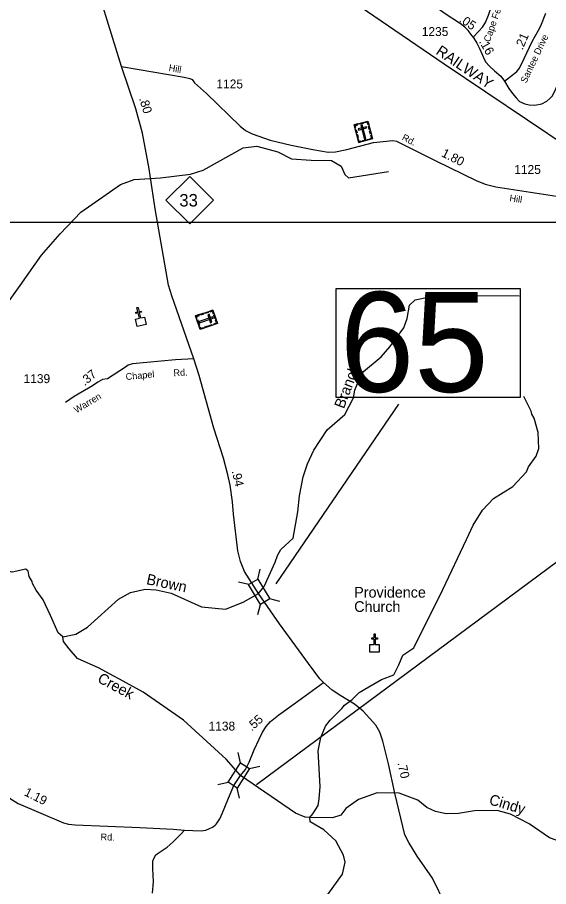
# Model space of a CAD drawing. Extents: x 2532689 to 2764727, y 536648 to 732970.
# Drawn here: x 2571979 to 2579417, y 627049 to 639225 of the extents above; entities that cross this region are included whole.
import ezdxf

# ---------------------------------------------------------------- set-up
doc = ezdxf.new("R2010")
doc.units = 0
for name, color, linetype in [('Exist Cultural Cemetery CELL', 7, 'Continuous'), ('Exist Cultural Church CELL', 7, 'Continuous'), ('Exist Cultural Church Label', 7, 'Continuous'), ('Exist Hydrographic Creek Single Shore', 7, 'Continuous'), ('Exist Hydrographic Creek Single Shore Label', 7, 'Continuous'), ('Exist Railroad Mainline', 7, 'Continuous'), ('Exist Railroad Mainline Label', 7, 'Continuous'), ('Exist Road Primary Interstate Shield CELL', 7, 'Continuous'), ('Exist Road Primary NC Attributed', 7, 'Continuous'), ('Exist Road Primary NC Mileage Hundredths English Label', 7, 'Continuous'), ('Exist Road Primary NC Service Mileage Hundredths English Label', 7, 'Continuous'), ('Exist Road Primary NC Shield CELL', 7, 'Continuous'), ('Exist Road Primary NC Shield Number Label', 7, 'Continuous'), ('Exist Road Primary NC Structure Standard Bridge CELL', 7, 'Continuous'), ('Exist Road Primary NC Structure Standard Bridge Number Label', 7, 'Continuous'), ('Exist Road Secondary Mileage Hundredths English Label', 7, 'Continuous'), ('Exist Road Secondary Structure Standard Bridge CELL', 7, 'Continuous'), ('Exist Road Secondary Structure Standard Bridge Number Label', 7, 'Continuous'), ('Exist Road Secondary Type 51 Attributed', 7, 'Continuous'), ('Exist Road Secondary Type 51 Label', 7, 'Continuous'), ('Exist Road Secondary Type 51 Number Label', 7, 'Continuous'), ('Map Preparation Inset Cut Line', 7, 'Continuous')]:
    doc.layers.add(name, color=color, linetype=linetype)

# ---------------------------------------------------------------- blocks, each defined once
blk = doc.blocks.new('Exist Cultural Church')
at = {"layer": 'Exist Road Primary Interstate Shield CELL'}
blk.add_lwpolyline([(-65, 27), (-8, 27), (-8, 103), (-40, 103), (-40, 119), (-8, 119), (-8, 179), (8, 179), (8, 119), (40, 119), (40, 103), (8, 103), (8, 27), (65, 27), (65, -80), (-65, -80)], close=True, dxfattribs=at)

msp = doc.modelspace()

# ---------------------------------------------------------------- linework, layer by layer
at = {"layer": 'Exist Cultural Cemetery CELL'}
for points in [[(2576694, 637720), (2576887, 637770), (2576951, 637523), (2576758, 637473)], [(2576898, 637728), (2576887, 637725), (2576879, 637756), (2576839, 637746), (2576837, 637757), (2576887, 637770)], [(2576705, 637678), (2576716, 637681), (2576708, 637712), (2576747, 637722), (2576744, 637733), (2576694, 637720)], [(2576724, 637606), (2576713, 637648), (2576724, 637651), (2576735, 637609)], [(2576751, 637664), (2576755, 637646), (2576869, 637676), (2576865, 637694)], [(2576766, 637738), (2576816, 637751), (2576819, 637740), (2576769, 637727)], [(2576807, 637719), (2576789, 637714), (2576840, 637518), (2576858, 637523)], [(2576905, 637654), (2576894, 637696), (2576905, 637699), (2576916, 637657)], [(2576740, 637541), (2576730, 637583), (2576741, 637586), (2576751, 637544)], [(2576790, 637482), (2576787, 637493), (2576766, 637487), (2576756, 637526), (2576745, 637524), (2576758, 637473)], [(2576922, 637590), (2576911, 637632), (2576922, 637635), (2576933, 637593)], [(2576919, 637515), (2576916, 637526), (2576937, 637532), (2576927, 637571), (2576938, 637574), (2576951, 637523)], [(2576811, 637499), (2576893, 637520), (2576896, 637509), (2576814, 637488)], [(2574715, 635126), (2574779, 634938), (2574538, 634855), (2574474, 635044)], [(2574604, 635088), (2574645, 635102), (2574648, 635091), (2574607, 635077)], [(2574674, 635112), (2574678, 635101), (2574708, 635112), (2574721, 635073), (2574732, 635077), (2574715, 635126)], [(2574485, 635013), (2574496, 635016), (2574489, 635037), (2574527, 635050), (2574523, 635061), (2574474, 635044)], [(2574503, 634993), (2574531, 634913), (2574520, 634909), (2574493, 634989)], [(2574722, 635014), (2574716, 635031), (2574525, 634966), (2574531, 634948)], [(2574540, 635066), (2574581, 635080), (2574585, 635070), (2574544, 635056)], [(2574664, 635066), (2574646, 635059), (2574684, 634948), (2574702, 634954)], [(2574739, 635056), (2574756, 635007), (2574745, 635003), (2574728, 635052)], [(2574738, 634924), (2574735, 634934), (2574765, 634945), (2574752, 634983), (2574763, 634987), (2574779, 634938)], [(2574528, 634887), (2574539, 634890), (2574546, 634870), (2574584, 634883), (2574588, 634872), (2574538, 634855)], [(2574603, 634890), (2574644, 634904), (2574648, 634893), (2574607, 634879)], [(2574665, 634911), (2574706, 634925), (2574710, 634914), (2574669, 634900)]]:
    msp.add_lwpolyline(points, close=True, dxfattribs=at)
at = {"layer": 'Exist Hydrographic Creek Single Shore'}
for points in [[(2571719, 635057), (2572019, 635470), (2572319, 635892), (2572580, 636192), (2572866, 636496), (2573425, 636883), (2573615, 636953), (2573981, 636977), (2574405, 637027), (2574579, 637087), (2575140, 637399), (2575331, 637419), (2575624, 637343), (2575818, 637245), (2576094, 637227), (2576378, 637222), (2576512, 637142), (2576565, 637026), (2576615, 636979), (2577173, 637064)], [(2572616, 630550), (2572799, 630587), (2572963, 630682), (2573397, 631074), (2573563, 631169), (2573769, 631214), (2573920, 631206), (2574130, 631162), (2574557, 630970), (2574892, 630934), (2575142, 631035), (2575355, 631153), (2575436, 631252), (2575587, 631593), (2575620, 631686), (2575667, 631770), (2575839, 631928), (2575907, 632298), (2575927, 632522), (2575981, 632790), (2576043, 632973), (2576131, 633161), (2576317, 633447), (2576563, 633661), (2576684, 633895), (2576706, 634005), (2576787, 634215), (2576827, 634266), (2577072, 634469), (2577195, 634612), (2577389, 634876), (2577437, 635009), (2577468, 635194), (2577549, 635270), (2577731, 635307), (2577899, 635287), (2578364, 635329), (2579006, 635326)], [(2576075, 628017), (2576115, 628068), (2576188, 628186), (2576203, 628278), (2576216, 628453), (2576189, 628951), (2576228, 629136), (2576291, 629296), (2576356, 629381), (2576520, 629542), (2576558, 629592), (2576668, 629668), (2576765, 629768), (2576898, 629847), (2577077, 629950), (2577249, 630017), (2577318, 630158), (2577376, 630291), (2577528, 630394), (2577937, 631211), (2578265, 631911), (2578361, 632112), (2578490, 632324), (2578646, 632484), (2578916, 632656), (2579105, 632861), (2579136, 632928), (2579241, 633080), (2579282, 633186), (2579269, 633412), (2579215, 633610), (2579181, 633668), (2579172, 633710), (2579068, 633916)], [(2572616, 630550), (2572548, 630606), (2572443, 630845), (2572339, 631067), (2572244, 631201), (2572193, 631297), (2572184, 631323), (2572142, 631391), (2572132, 631466), (2572097, 631497), (2571906, 631453), (2571857, 631468), (2571781, 631475)], [(2576075, 628017), (2576008, 628024), (2575873, 628078), (2575103, 628608), (2574900, 628836), (2574305, 629383), (2573740, 629771), (2573410, 629955), (2573319, 630004), (2573125, 630107), (2572823, 630246), (2572703, 630382), (2572625, 630481), (2572616, 630550)], [(2580337, 627809), (2580204, 627780), (2579939, 627684), (2579615, 627668), (2579430, 627732), (2579143, 627928), (2578882, 628062), (2578698, 628117), (2578381, 628110), (2578157, 628075), (2577982, 628071), (2577831, 628101), (2577714, 628156), (2577587, 628262), (2577326, 628357), (2577018, 628361), (2576753, 628271), (2576579, 628143), (2576506, 628051), (2576391, 628013), (2576075, 628017)], [(2576264, 626853), (2576532, 627225), (2576570, 627394), (2576543, 627491), (2576439, 627690), (2576270, 627844), (2576076, 627958), (2576075, 628017)]]:
    msp.add_lwpolyline(points, dxfattribs=at)
at = {"layer": 'Exist Railroad Mainline'}
msp.add_lwpolyline([(2572526, 642282), (2573440, 641662), (2577953, 638576), (2579704, 637399), (2582102, 635741), (2582439, 635518), (2583142, 635028), (2583470, 634748), (2583589, 634603), (2583694, 634447), (2585803, 630027), (2588116, 625046), (2589600, 621905), (2590595, 619826), (2591962, 616897), (2592296, 616165), (2592491, 615705), (2592551, 615536), (2592632, 615244), (2592711, 614781), (2592925, 613761), (2593410, 611304), (2593933, 608794)], dxfattribs=at)
at = {"layer": 'Exist Road Primary NC Attributed'}
for points in [[(2573437, 638536), (2572837, 640490), (2572728, 640851), (2572398, 641840)], [(2574449, 634444), (2574140, 635324), (2574095, 635475), (2573908, 636543), (2573825, 637103), (2573733, 637602), (2573639, 637946), (2573437, 638536)], [(2576264, 629907), (2576212, 629962), (2576054, 630175), (2575651, 630730), (2575355, 631153), (2575157, 631463), (2575102, 631605), (2575064, 631753), (2575006, 632264), (2574993, 632440), (2574960, 632671), (2574927, 632819), (2574863, 633050), (2574730, 633469), (2574526, 634209), (2574449, 634444)], [(2577265, 628358), (2577173, 628768), (2577094, 629085), (2577052, 629212), (2576998, 629311), (2576820, 629507), (2576698, 629605), (2576509, 629720), (2576386, 629803), (2576264, 629907)], [(2577973, 626792), (2577792, 627167), (2577578, 627474), (2577462, 627666), (2577404, 627775), (2577265, 628358)]]:
    msp.add_lwpolyline(points, dxfattribs=at)
at = {"layer": 'Exist Road Primary NC Shield CELL'}
msp.add_lwpolyline([(2574059, 636665), (2574392, 636998), (2574725, 636665), (2574392, 636332)], close=True, dxfattribs=at)
at = {"layer": 'Exist Road Primary NC Structure Standard Bridge CELL'}
for p, q in [((2575344, 631356), (2575380, 631498)), ((2575218, 631280), (2575075, 631316)), ((2575654, 631044), (2575512, 631080)), ((2575347, 630860), (2575383, 631003))]:
    msp.add_line(p, q, dxfattribs=at)
msp.add_lwpolyline([(2575383, 631003), (2575217, 631280), (2575346, 631357), (2575512, 631080)], close=True, dxfattribs=at)
at = {"layer": 'Exist Road Primary NC Structure Standard Bridge Number Label'}
msp.add_line((2575603, 631290), (2577321, 633808), dxfattribs=at)
msp.add_lwpolyline([(2576444, 635429), (2579020, 635429), (2579020, 633900), (2576444, 633900)], close=True, dxfattribs=at)
at = {"layer": 'Exist Road Secondary Structure Standard Bridge CELL'}
for p, q in [((2575104, 628782), (2575072, 628926)), ((2575228, 628703), (2575372, 628735)), ((2574787, 628479), (2574930, 628511)), ((2575089, 628286), (2575057, 628430))]:
    msp.add_line(p, q, dxfattribs=at)
msp.add_lwpolyline([(2574930, 628511), (2575103, 628783), (2575230, 628702), (2575057, 628430)], close=True, dxfattribs=at)
at = {"layer": 'Exist Road Secondary Structure Standard Bridge Number Label'}
msp.add_line((2575325, 628481), (2580756, 632509), dxfattribs=at)
at = {"layer": 'Exist Road Secondary Type 51 Attributed'}
for points in [[(2578360, 638950), (2578442, 639030), (2578492, 639088), (2578533, 639151), (2578576, 639258), (2578641, 639452), (2578714, 639662), (2578768, 639853)], [(2578177, 639137), (2578167, 639145), (2577970, 639277), (2577759, 639426)], [(2578798, 638333), (2578861, 638231), (2578913, 638161), (2578964, 638096), (2579007, 638045), (2579084, 638015), (2579146, 638000), (2579222, 637996), (2579323, 638014), (2579391, 638052), (2579433, 638088), (2579469, 638126), (2579566, 638321), (2579753, 638734), (2579838, 638902), (2579879, 638983), (2579937, 639059), (2580079, 639203), (2580337, 639457)], [(2578798, 638333), (2578923, 638431), (2578974, 638467), (2579007, 638515), (2579073, 638650), (2579186, 638888), (2579272, 639036), (2579308, 639105), (2579376, 639286)], [(2578360, 638950), (2578291, 639042), (2578242, 639089), (2578177, 639137)], [(2578360, 638950), (2578414, 638864), (2578451, 638789), (2578491, 638698), (2578515, 638642), (2578540, 638596), (2578584, 638545), (2578661, 638476), (2578746, 638400), (2578798, 638333)], [(2573437, 638536), (2574316, 638387), (2574392, 638369), (2574425, 638353), (2574458, 638306), (2574629, 638157), (2575100, 637703), (2575171, 637642), (2575266, 637592), (2575520, 637505), (2575811, 637434), (2576116, 637374), (2576329, 637339), (2576433, 637340), (2576592, 637376), (2576964, 637473), (2577237, 637500), (2577286, 637491), (2577837, 637216), (2578403, 636939), (2578528, 636889), (2578680, 636851), (2579525, 636721)], [(2574449, 634444), (2574193, 634430), (2573589, 634373), (2573529, 634354), (2573493, 634327), (2573239, 634164), (2573173, 634152), (2573104, 634113), (2573029, 634064), (2572776, 633913), (2572655, 633832)], [(2575103, 628608), (2575171, 628690), (2575226, 628792), (2575295, 628965), (2575364, 629116), (2575410, 629212), (2575460, 629293), (2575524, 629363), (2575639, 629456), (2575854, 629610), (2576264, 629907)], [(2571502, 628605), (2571894, 628273), (2571989, 628215), (2572623, 627943), (2572695, 627925), (2572787, 627915), (2573693, 627876), (2574160, 627854), (2574318, 627841)], [(2574318, 627841), (2574551, 627832), (2574616, 627839), (2574671, 627862), (2574712, 627882), (2574747, 627910), (2574764, 627924), (2574778, 627943), (2574814, 627997), (2574852, 628081), (2574935, 628289), (2575008, 628466), (2575103, 628608)], [(2573870, 626958), (2573883, 627115), (2573876, 627301), (2573877, 627407), (2573891, 627441), (2573918, 627495), (2573934, 627509), (2574004, 627555), (2574074, 627603), (2574159, 627678), (2574272, 627787), (2574318, 627841)]]:
    msp.add_lwpolyline(points, dxfattribs=at)
at = {"layer": 'Map Preparation Inset Cut Line'}
msp.add_lwpolyline([(2549571, 680600), (2610045, 680600), (2610045, 636352), (2549571, 636352)], close=True, dxfattribs=at)

# ---------------------------------------------------------------- block references
at = {"layer": 'Exist Cultural Church CELL', "rotation": 12.926018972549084}
msp.add_blockref('Exist Cultural Church', (2573701, 634987), dxfattribs=at)
at = {"layer": 'Exist Cultural Church CELL'}
msp.add_blockref('Exist Cultural Church', (2576981, 630413), dxfattribs=at)

# ---------------------------------------------------------------- texts
at = {"layer": 'Exist Cultural Church Label'}
for s, p in [('Providence', (2576695, 631097)), ('Church', (2576695, 630897))]:
    msp.add_text(s, height=150, dxfattribs=at).set_placement(p)
at = {"layer": 'Exist Hydrographic Creek Single Shore Label'}
for s, rotation, p in [('Branch', 69.1013, (2576550, 633734)), ('Brown', 348.1424, (2573777, 631287)), ('Creek', 331.8469, (2573089, 629921)), ('Cindy', 343.3652, (2578572, 628205))]:
    msp.add_text(s, height=150, rotation=rotation, dxfattribs=at).set_placement(p)
at = {"layer": 'Exist Railroad Mainline Label'}
msp.add_text('RAILWAY', height=150, rotation=326.0184, dxfattribs=at).set_placement((2577827, 638720))
at = {"layer": 'Exist Road Primary NC Mileage Hundredths English Label'}
for s, rotation, p in [('.80', 287.0597, (2573682, 638088)), ('.70', 282.6347, (2577300, 628781))]:
    msp.add_text(s, height=125, rotation=rotation, dxfattribs=at).set_placement(p)
at = {"layer": 'Exist Road Primary NC Service Mileage Hundredths English Label'}
msp.add_text('.94', height=125, rotation=282.5755, dxfattribs=at).set_placement((2574980, 632869))
at = {"layer": 'Exist Road Primary NC Shield Number Label'}
msp.add_text('33', height=175, dxfattribs=at).set_placement((2574246, 636576))
at = {"layer": 'Exist Road Primary NC Structure Standard Bridge Number Label'}
msp.add_text('65', height=1400, dxfattribs=at).set_placement((2576494, 633979))
at = {"layer": 'Exist Road Secondary Mileage Hundredths English Label'}
for s, rotation, p in [('.05', 325.6081, (2578155, 639171)), ('.21', 66.7437, (2579051, 638760)), ('.16', 299.7267, (2578438, 638886)), ('1.80', 333.4262, (2577906, 637283)), ('.37', 39.4874, (2572921, 634058)), ('.55', 42.1457, (2575259, 629221)), ('1.19', 333.3919, (2572064, 628332))]:
    msp.add_text(s, height=125, rotation=rotation, dxfattribs=at).set_placement(p)
at = {"layer": 'Exist Road Secondary Type 51 Label'}
for s, rotation, p in [('Cape Fear Drive', 70.9641, (2578593, 638872)), ('Santee Drive', 64.6771, (2579103, 638295)), ('Hill', 350.4024, (2574093, 638475)), ('Rd.', 333.4862, (2577354, 637512)), ('Hill', 351.2733, (2578864, 636650)), ('Chapel', 5.4425, (2573500, 634144)), ('Rd.', 2.9763, (2574167, 634198)), ('Warren', 30.8502, (2572806, 633677)), ('Rd.', 358.796, (2573143, 627698))]:
    msp.add_text(s, height=95, rotation=rotation, dxfattribs=at).set_placement(p)
at = {"layer": 'Exist Road Secondary Type 51 Number Label'}
for s, p in [('1235', (2577641, 638964)), ('1125', (2574766, 638230)), ('1125', (2578936, 637032))]:
    msp.add_text(s, height=125, rotation=359.94, dxfattribs=at).set_placement(p)
for s, p in [('1139', (2572066, 634102)), ('1138', (2574656, 629235))]:
    msp.add_text(s, height=125, dxfattribs=at).set_placement(p)

doc.saveas('drawing.dxf')
